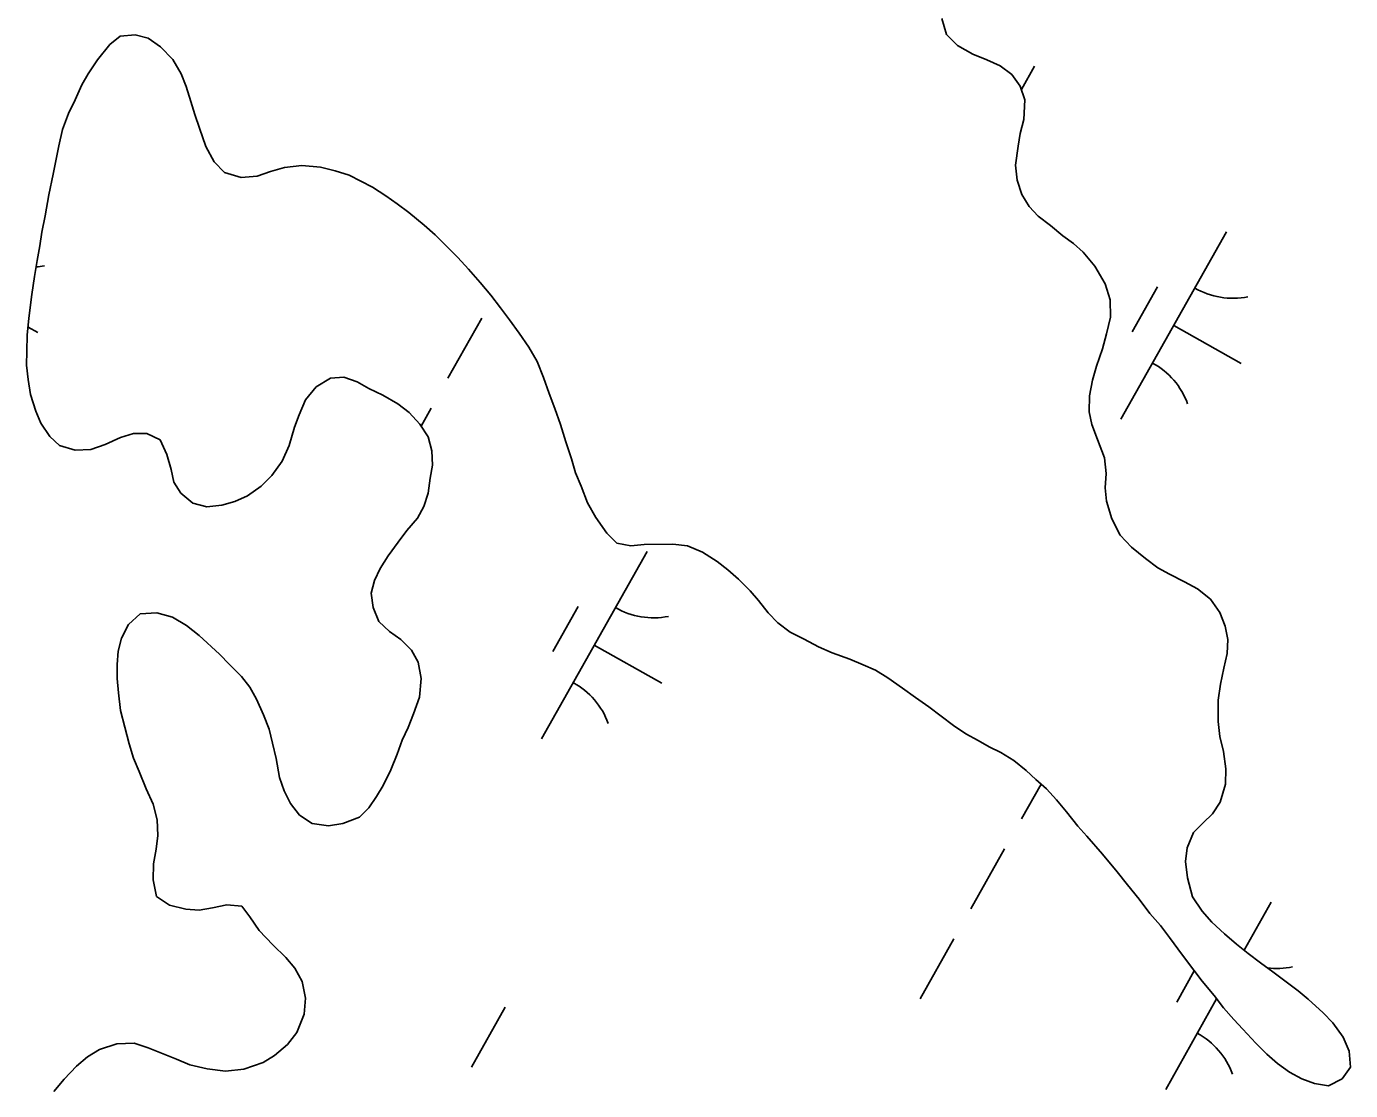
# Model space of a CAD drawing. Extents: x 3913936 to 3933962, y 195330 to 217741.
# Drawn here: x 3922534.5 to 3922842.1, y 206517.7 to 206765.1 of the extents above; entities that cross this region are included whole.
import ezdxf

# ---------------------------------------------------------------- set-up
doc = ezdxf.new("R2010")
doc.units = 0
doc.layers.add('V-WETL-SWMP', color=7, linetype='Continuous')

msp = doc.modelspace()

# ---------------------------------------------------------------- linework, layer by layer
at = {"layer": 'V-WETL-SWMP'}
for p, q in [((3922747.16, 206766.92), (3922748.23, 206763.18)), ((3922553.84, 206760.85), (3922551.03, 206757.33)), ((3922556.28, 206762.81), (3922553.84, 206760.85)), ((3922559.77, 206763.1), (3922556.28, 206762.81)), ((3922562.75, 206762.36), (3922559.77, 206763.1)), ((3922565.61, 206760.31), (3922562.75, 206762.36)), ((3922748.23, 206763.18), (3922750.83, 206760.62)), ((3922568.48, 206757.37), (3922565.61, 206760.31)), ((3922750.83, 206760.62), (3922754.34, 206758.59)), ((3922754.34, 206758.59), (3922757.59, 206757.33)), ((3922551.03, 206757.33), (3922548.86, 206754.08)), ((3922570.45, 206754.02), (3922568.48, 206757.37)), ((3922757.59, 206757.33), (3922760.7, 206755.93)), ((3922760.7, 206755.93), (3922763.44, 206753.89)), ((3922768.7, 206755.81), (3922765.66, 206750.4)), ((3922548.86, 206754.08), (3922547.34, 206751.48)), ((3922571.64, 206751.06), (3922570.45, 206754.02)), ((3922763.44, 206753.89), (3922765.4, 206751.2)), ((3922547.34, 206751.48), (3922545.82, 206747.98)), ((3922572.71, 206747.58), (3922571.64, 206751.06)), ((3922765.4, 206751.2), (3922766.46, 206747.97)), ((3922545.82, 206747.98), (3922544.3, 206744.86)), ((3922573.64, 206744.62), (3922572.71, 206747.58)), ((3922766.46, 206747.97), (3922766.25, 206743.45)), ((3922544.3, 206744.86), (3922542.91, 206741.1)), ((3922574.71, 206741.4), (3922573.64, 206744.62)), ((3922766.25, 206743.45), (3922765.37, 206740.21)), ((3922542.91, 206741.1), (3922542.04, 206737.34)), ((3922576.17, 206737.15), (3922574.71, 206741.4)), ((3922765.37, 206740.21), (3922764.88, 206737.23)), ((3922542.04, 206737.34), (3922541.3, 206733.85)), ((3922578.14, 206733.55), (3922576.17, 206737.15)), ((3922764.88, 206737.23), (3922764.28, 206732.83)), ((3922541.3, 206733.85), (3922540.68, 206730.74)), ((3922580.49, 206731.11), (3922578.14, 206733.55)), ((3922540.68, 206730.74), (3922539.69, 206725.95)), ((3922584.38, 206729.98), (3922580.49, 206731.11)), ((3922588.12, 206730.28), (3922584.38, 206729.98)), ((3922591.21, 206731.34), (3922588.12, 206730.28)), ((3922594.44, 206732.27), (3922591.21, 206731.34)), ((3922598.44, 206732.7), (3922594.44, 206732.27)), ((3922602.84, 206732.35), (3922598.44, 206732.7)), ((3922606.21, 206731.48), (3922602.84, 206732.35)), ((3922609.45, 206730.48), (3922606.21, 206731.48)), ((3922614.9, 206727.68), (3922609.45, 206730.48)), ((3922764.28, 206732.83), (3922764.7, 206729.34)), ((3922618.02, 206725.65), (3922614.9, 206727.68)), ((3922764.7, 206729.34), (3922765.76, 206725.99)), ((3922539.69, 206725.95), (3922538.83, 206721.03)), ((3922620.63, 206723.86), (3922618.02, 206725.65)), ((3922623.36, 206721.82), (3922620.63, 206723.86)), ((3922765.76, 206725.99), (3922767.47, 206723.17)), ((3922538.83, 206721.03), (3922538.09, 206717.27)), ((3922626.88, 206718.88), (3922623.36, 206721.82)), ((3922767.47, 206723.17), (3922769.56, 206720.99)), ((3922769.56, 206720.99), (3922772.42, 206718.82)), ((3922629.48, 206716.58), (3922626.88, 206718.88)), ((3922772.42, 206718.82), (3922775.29, 206716.39)), ((3922538.09, 206717.27), (3922537.61, 206714.04)), ((3922632.09, 206714.01), (3922629.48, 206716.58)), ((3922775.29, 206716.39), (3922777.76, 206714.6)), ((3922777.76, 206714.6), (3922779.98, 206712.55)), ((3922813.28, 206717.32), (3922788.77, 206673.74)), ((3922537.61, 206714.04), (3922536.99, 206710.67)), ((3922634.7, 206711.32), (3922632.09, 206714.01)), ((3922779.98, 206712.55), (3922782.72, 206709.35)), ((3922536.99, 206710.67), (3922536.38, 206706.92)), ((3922637.19, 206708.63), (3922634.7, 206711.32)), ((3922639.93, 206705.56), (3922637.19, 206708.63)), ((3922782.72, 206709.35), (3922785.09, 206705.23)), ((3922536.38, 206706.92), (3922535.77, 206702.77)), ((3922642.41, 206702.61), (3922639.93, 206705.56)), ((3922535.77, 206702.77), (3922535.05, 206697.21)), ((3922644.64, 206699.65), (3922642.41, 206702.61)), ((3922785.09, 206705.23), (3922786.29, 206701.5)), ((3922797.24, 206704.54), (3922791.36, 206694.08)), ((3922646.73, 206696.83), (3922644.64, 206699.65)), ((3922786.29, 206701.5), (3922786.33, 206697.49)), ((3922535.05, 206697.21), (3922534.7, 206693.33)), ((3922640.27, 206697.23), (3922632.43, 206683.28)), ((3922648.96, 206693.75), (3922646.73, 206696.83)), ((3922786.33, 206697.49), (3922785.46, 206693.6)), ((3922534.7, 206693.33), (3922534.6, 206689.58)), ((3922534.87, 206695.19), (3922537.12, 206693.93)), ((3922651.19, 206690.54), (3922648.96, 206693.75)), ((3922785.46, 206693.6), (3922784.46, 206690.11)), ((3922801.03, 206695.53), (3922816.72, 206686.71)), ((3922653.16, 206687.2), (3922651.19, 206690.54)), ((3922784.46, 206690.11), (3922783.07, 206686.08)), ((3922534.6, 206689.58), (3922534.5, 206686.35)), ((3922654.61, 206683.46), (3922653.16, 206687.2)), ((3922534.5, 206686.35), (3922534.92, 206682.99)), ((3922783.07, 206686.08), (3922782.2, 206682.85)), ((3922534.92, 206682.99), (3922535.47, 206679.5)), ((3922599.34, 206678.29), (3922601.77, 206681.29)), ((3922601.77, 206681.29), (3922605.11, 206683.26)), ((3922605.11, 206683.26), (3922608.21, 206683.54)), ((3922608.21, 206683.54), (3922611.32, 206682.41)), ((3922611.32, 206682.41), (3922614.05, 206680.89)), ((3922614.05, 206680.89), (3922617.29, 206679.36)), ((3922655.94, 206679.73), (3922654.61, 206683.46)), ((3922782.2, 206682.85), (3922781.45, 206679.22)), ((3922535.47, 206679.5), (3922536.67, 206675.64)), ((3922597.82, 206674.79), (3922599.34, 206678.29)), ((3922617.29, 206679.36), (3922620.8, 206677.33)), ((3922657.27, 206676.25), (3922655.94, 206679.73)), ((3922781.45, 206679.22), (3922781.36, 206675.47)), ((3922536.67, 206675.64), (3922537.86, 206672.8)), ((3922596.81, 206671.93), (3922597.82, 206674.79)), ((3922620.8, 206677.33), (3922623.41, 206675.29)), ((3922623.41, 206675.29), (3922625.89, 206672.59)), ((3922628.51, 206676.31), (3922626.18, 206672.16)), ((3922658.59, 206672.51), (3922657.27, 206676.25)), ((3922781.36, 206675.47), (3922782.03, 206672.5)), ((3922537.86, 206672.8), (3922539.96, 206669.72)), ((3922595.56, 206667.66), (3922596.81, 206671.93)), ((3922625.89, 206672.59), (3922627.86, 206669.64)), ((3922659.79, 206668.52), (3922658.59, 206672.51)), ((3922782.03, 206672.5), (3922783.36, 206669.02)), ((3922539.96, 206669.72), (3922542.18, 206667.67)), ((3922552.77, 206667.9), (3922556.38, 206669.49)), ((3922556.38, 206669.49), (3922559.34, 206670.42)), ((3922559.34, 206670.42), (3922562.44, 206670.45)), ((3922562.44, 206670.45), (3922565.56, 206668.93)), ((3922565.56, 206668.93), (3922567.14, 206665.58)), ((3922627.86, 206669.64), (3922628.66, 206666.42)), ((3922661.12, 206664.52), (3922659.79, 206668.52)), ((3922783.36, 206669.02), (3922784.95, 206664.77)), ((3922542.18, 206667.67), (3922545.81, 206666.55)), ((3922545.81, 206666.55), (3922549.42, 206666.71)), ((3922549.42, 206666.71), (3922552.77, 206667.9)), ((3922567.14, 206665.58), (3922568.08, 206662.1)), ((3922593.91, 206664.02), (3922595.56, 206667.66)), ((3922628.66, 206666.42), (3922628.82, 206663.06)), ((3922591.49, 206660.64), (3922593.91, 206664.02)), ((3922628.82, 206663.06), (3922628.33, 206660.08)), ((3922662.06, 206661.3), (3922661.12, 206664.52)), ((3922784.95, 206664.77), (3922785.37, 206661.16)), ((3922568.08, 206662.1), (3922568.75, 206659.13)), ((3922589.06, 206658.16), (3922591.49, 206660.64)), ((3922628.33, 206660.08), (3922627.85, 206656.58)), ((3922663.38, 206658.21), (3922662.06, 206661.3)), ((3922785.37, 206661.16), (3922785.15, 206657.8)), ((3922568.75, 206659.13), (3922570.33, 206656.56)), ((3922570.33, 206656.56), (3922573.19, 206654.26)), ((3922585.85, 206655.93), (3922589.06, 206658.16)), ((3922627.85, 206656.58), (3922626.84, 206653.47)), ((3922664.84, 206654.35), (3922663.38, 206658.21)), ((3922785.15, 206657.8), (3922785.43, 206654.7)), ((3922573.19, 206654.26), (3922576.43, 206653.39)), ((3922576.43, 206653.39), (3922579.92, 206653.81)), ((3922579.92, 206653.81), (3922582.89, 206654.61)), ((3922582.89, 206654.61), (3922585.85, 206655.93)), ((3922626.84, 206653.47), (3922625.32, 206650.74)), ((3922666.81, 206650.87), (3922664.84, 206654.35)), ((3922785.43, 206654.7), (3922786.63, 206650.57)), ((3922625.32, 206650.74), (3922622.89, 206647.88)), ((3922669.3, 206647.28), (3922666.81, 206650.87)), ((3922786.63, 206650.57), (3922788.61, 206646.84)), ((3922622.89, 206647.88), (3922620.85, 206645.14)), ((3922671.65, 206644.97), (3922669.3, 206647.28)), ((3922620.85, 206645.14), (3922618.55, 206642.02)), ((3922674.88, 206644.36), (3922671.65, 206644.97)), ((3922677.98, 206644.64), (3922674.88, 206644.36)), ((3922684.7, 206644.71), (3922677.98, 206644.64)), ((3922688.07, 206644.35), (3922684.7, 206644.71)), ((3922691.57, 206642.83), (3922688.07, 206644.35)), ((3922788.61, 206646.84), (3922791.22, 206644.02)), ((3922791.22, 206644.02), (3922794.48, 206641.34)), ((3922618.55, 206642.02), (3922616.64, 206639.03)), ((3922678.67, 206643.03), (3922654.17, 206599.45)), ((3922694.95, 206640.67), (3922691.57, 206642.83)), ((3922794.48, 206641.34), (3922797.34, 206639.17)), ((3922616.64, 206639.03), (3922615.37, 206636.3)), ((3922697.43, 206638.75), (3922694.95, 206640.67)), ((3922699.9, 206636.58), (3922697.43, 206638.75)), ((3922797.34, 206639.17), (3922800.07, 206637.77)), ((3922800.07, 206637.77), (3922803.57, 206635.99)), ((3922615.37, 206636.3), (3922614.62, 206633.32)), ((3922702.64, 206633.89), (3922699.9, 206636.58)), ((3922803.57, 206635.99), (3922806.56, 206634.34)), ((3922614.62, 206633.32), (3922615.04, 206629.97)), ((3922704.6, 206631.58), (3922702.64, 206633.89)), ((3922706.83, 206628.76), (3922704.6, 206631.58)), ((3922806.56, 206634.34), (3922809.56, 206631.92)), ((3922809.56, 206631.92), (3922811.78, 206628.83)), ((3922560.9, 206628.55), (3922558.21, 206626.07)), ((3922564.77, 206628.72), (3922560.9, 206628.55)), ((3922568.4, 206627.72), (3922564.77, 206628.72)), ((3922615.04, 206629.97), (3922616.37, 206626.75)), ((3922662.64, 206630.25), (3922656.76, 206619.79)), ((3922709.05, 206626.45), (3922706.83, 206628.76)), ((3922811.78, 206628.83), (3922812.98, 206625.61)), ((3922558.21, 206626.07), (3922556.56, 206622.83)), ((3922571.65, 206625.81), (3922568.4, 206627.72)), ((3922574.65, 206623.51), (3922571.65, 206625.81)), ((3922616.37, 206626.75), (3922618.84, 206624.44)), ((3922711.91, 206624.28), (3922709.05, 206626.45)), ((3922812.98, 206625.61), (3922813.65, 206622.52)), ((3922556.56, 206622.83), (3922555.81, 206619.85)), ((3922579.34, 206619.16), (3922574.65, 206623.51)), ((3922618.84, 206624.44), (3922621.45, 206622.53)), ((3922621.45, 206622.53), (3922623.92, 206620.1)), ((3922715.16, 206622.63), (3922711.91, 206624.28)), ((3922718.53, 206620.85), (3922715.16, 206622.63)), ((3922813.65, 206622.52), (3922813.43, 206619.28)), ((3922555.81, 206619.85), (3922555.58, 206616.74)), ((3922623.92, 206620.1), (3922625.5, 206617.27)), ((3922666.42, 206621.24), (3922682.11, 206612.42)), ((3922721.65, 206619.46), (3922718.53, 206620.85)), ((3922725.8, 206617.95), (3922721.65, 206619.46)), ((3922813.43, 206619.28), (3922812.68, 206615.92)), ((3922555.58, 206616.74), (3922555.61, 206613.51)), ((3922581.69, 206616.73), (3922579.34, 206619.16)), ((3922584.43, 206613.91), (3922581.69, 206616.73)), ((3922625.5, 206617.27), (3922626.18, 206613.52)), ((3922728.91, 206616.68), (3922725.8, 206617.95)), ((3922731.77, 206615.42), (3922728.91, 206616.68)), ((3922555.61, 206613.51), (3922555.9, 206610.15)), ((3922586.39, 206611.47), (3922584.43, 206613.91)), ((3922626.18, 206613.52), (3922625.84, 206609.13)), ((3922734.63, 206613.64), (3922731.77, 206615.42)), ((3922738.01, 206611.21), (3922734.63, 206613.64)), ((3922812.68, 206615.92), (3922811.94, 206612.16)), ((3922555.9, 206610.15), (3922556.32, 206606.02)), ((3922587.97, 206608.64), (3922586.39, 206611.47)), ((3922741.01, 206609.04), (3922738.01, 206611.21)), ((3922811.94, 206612.16), (3922811.33, 206608.41)), ((3922589.55, 206605.04), (3922587.97, 206608.64)), ((3922625.84, 206609.13), (3922624.45, 206605.24)), ((3922744.13, 206606.87), (3922741.01, 206609.04)), ((3922811.33, 206608.41), (3922811.38, 206603.5)), ((3922556.32, 206606.02), (3922558.34, 206598.28)), ((3922590.88, 206601.69), (3922589.55, 206605.04)), ((3922624.45, 206605.24), (3922623.19, 206602.12)), ((3922749.86, 206602.53), (3922744.13, 206606.87)), ((3922591.68, 206598.47), (3922590.88, 206601.69)), ((3922623.19, 206602.12), (3922621.79, 206599.14)), ((3922752.72, 206600.62), (3922749.86, 206602.53)), ((3922811.38, 206603.5), (3922811.79, 206600.01)), ((3922558.34, 206598.28), (3922559.4, 206594.93)), ((3922592.49, 206594.86), (3922591.68, 206598.47)), ((3922621.79, 206599.14), (3922620.66, 206595.89)), ((3922755.58, 206599.1), (3922752.72, 206600.62)), ((3922758.18, 206597.57), (3922755.58, 206599.1)), ((3922811.79, 206600.01), (3922812.6, 206596.53)), ((3922559.4, 206594.93), (3922560.72, 206591.84)), ((3922593.31, 206590.47), (3922592.49, 206594.86)), ((3922620.66, 206595.89), (3922619.14, 206592.26)), ((3922760.9, 206596.3), (3922758.18, 206597.57)), ((3922763.89, 206594.39), (3922760.9, 206596.3)), ((3922812.6, 206596.53), (3922813.16, 206592.52)), ((3922560.72, 206591.84), (3922562.31, 206587.85)), ((3922619.14, 206592.26), (3922617.37, 206588.62)), ((3922766.76, 206592.09), (3922763.89, 206594.39)), ((3922768.98, 206590.04), (3922766.76, 206592.09)), ((3922813.16, 206592.52), (3922813.06, 206588.91)), ((3922594.37, 206587.38), (3922593.31, 206590.47)), ((3922617.37, 206588.62), (3922615.84, 206586.03)), ((3922770.22, 206588.95), (3922765.66, 206580.85)), ((3922771.45, 206587.87), (3922768.98, 206590.04)), ((3922813.06, 206588.91), (3922811.81, 206584.76)), ((3922562.31, 206587.85), (3922563.9, 206584.25)), ((3922595.82, 206584.42), (3922594.37, 206587.38)), ((3922615.84, 206586.03), (3922614.06, 206583.42)), ((3922773.8, 206585.31), (3922771.45, 206587.87)), ((3922563.9, 206584.25), (3922564.83, 206580.64)), ((3922597.91, 206581.72), (3922595.82, 206584.42)), ((3922614.06, 206583.42), (3922611.88, 206581.21)), ((3922776.16, 206582.48), (3922773.8, 206585.31)), ((3922778.77, 206579.15), (3922776.16, 206582.48)), ((3922811.81, 206584.76), (3922810.02, 206582.02)), ((3922564.83, 206580.64), (3922565, 206577.02)), ((3922600.91, 206579.81), (3922597.91, 206581.72)), ((3922604.66, 206579.2), (3922600.91, 206579.81)), ((3922608.02, 206579.75), (3922604.66, 206579.2)), ((3922611.88, 206581.21), (3922608.02, 206579.75)), ((3922807.85, 206579.94), (3922805.67, 206577.72)), ((3922810.02, 206582.02), (3922807.85, 206579.94)), ((3922565, 206577.02), (3922564.64, 206573.78)), ((3922780.86, 206576.84), (3922778.77, 206579.15)), ((3922784.52, 206572.61), (3922780.86, 206576.84)), ((3922805.67, 206577.72), (3922804.15, 206574.09)), ((3922564.64, 206573.78), (3922564.02, 206570.42)), ((3922761.74, 206573.88), (3922753.9, 206559.93)), ((3922804.15, 206574.09), (3922803.79, 206570.98)), ((3922564.02, 206570.42), (3922563.93, 206566.67)), ((3922787.92, 206568.51), (3922784.52, 206572.61)), ((3922803.79, 206570.98), (3922804.22, 206567.11)), ((3922790.27, 206565.55), (3922787.92, 206568.51)), ((3922804.22, 206567.11), (3922805.42, 206562.72)), ((3922563.93, 206566.67), (3922564.74, 206562.8)), ((3922793.02, 206562.22), (3922790.27, 206565.55)), ((3922564.74, 206562.8), (3922567.73, 206560.76)), ((3922577.69, 206560.21), (3922581.05, 206560.88)), ((3922581.05, 206560.88), (3922584.54, 206560.53)), ((3922795.51, 206558.88), (3922793.02, 206562.22)), ((3922805.42, 206562.72), (3922807.65, 206559.38)), ((3922823.67, 206561.52), (3922817.37, 206550.31)), ((3922567.73, 206560.76), (3922571.49, 206559.89)), ((3922571.49, 206559.89), (3922574.6, 206559.66)), ((3922574.6, 206559.66), (3922577.69, 206560.21)), ((3922584.54, 206560.53), (3922586.37, 206558.09)), ((3922586.37, 206558.09), (3922588.6, 206554.88)), ((3922797.99, 206556.06), (3922795.51, 206558.88)), ((3922807.65, 206559.38), (3922809.87, 206556.82)), ((3922588.6, 206554.88), (3922591.73, 206551.55)), ((3922800.08, 206553.24), (3922797.99, 206556.06)), ((3922809.87, 206556.82), (3922812.87, 206554.13)), ((3922749.98, 206552.96), (3922742.14, 206539.01)), ((3922803.09, 206549.13), (3922800.08, 206553.24)), ((3922812.87, 206554.13), (3922815.61, 206551.7)), ((3922815.61, 206551.7), (3922818.34, 206549.53)), ((3922591.73, 206551.55), (3922594.73, 206548.6)), ((3922594.73, 206548.6), (3922596.83, 206546.17)), ((3922805.71, 206545.66), (3922803.09, 206549.13)), ((3922818.34, 206549.53), (3922821.21, 206547.36)), ((3922596.83, 206546.17), (3922598.53, 206543.08)), ((3922805.82, 206545.52), (3922801.75, 206538.28)), ((3922807.67, 206543.1), (3922805.71, 206545.66)), ((3922821.21, 206547.36), (3922824.07, 206545.32)), ((3922598.53, 206543.08), (3922599.35, 206539.21)), ((3922810.42, 206539.76), (3922807.67, 206543.1)), ((3922824.07, 206545.32), (3922826.54, 206543.4)), ((3922826.54, 206543.4), (3922829.93, 206540.85)), ((3922812.64, 206536.94), (3922810.42, 206539.76)), ((3922829.93, 206540.85), (3922832.27, 206538.93)), ((3922599.35, 206539.21), (3922598.99, 206535.46)), ((3922645.73, 206537.05), (3922637.89, 206523.1)), ((3922811.01, 206539.01), (3922799.17, 206517.94)), ((3922815, 206534.25), (3922812.64, 206536.94)), ((3922832.27, 206538.93), (3922835.79, 206535.73)), ((3922598.99, 206535.46), (3922597.35, 206531.18)), ((3922817.08, 206531.94), (3922815, 206534.25)), ((3922835.79, 206535.73), (3922838.01, 206533.43)), ((3922838.01, 206533.43), (3922840.37, 206530.09)), ((3922597.35, 206531.18), (3922595.18, 206528.44)), ((3922820.09, 206528.74), (3922817.08, 206531.94)), ((3922840.37, 206530.09), (3922841.82, 206526.87)), ((3922551.5, 206527.26), (3922548.68, 206525.55)), ((3922555.5, 206528.59), (3922551.5, 206527.26)), ((3922559.5, 206528.75), (3922555.5, 206528.59)), ((3922562.75, 206527.62), (3922559.5, 206528.75)), ((3922565.86, 206526.36), (3922562.75, 206527.62)), ((3922595.18, 206528.44), (3922592.1, 206525.83)), ((3922822.7, 206526.18), (3922820.09, 206528.74)), ((3922548.68, 206525.55), (3922546.11, 206523.33)), ((3922569.36, 206524.97), (3922565.86, 206526.36)), ((3922572.48, 206523.71), (3922569.36, 206524.97)), ((3922589.53, 206524.25), (3922585.02, 206522.66)), ((3922592.1, 206525.83), (3922589.53, 206524.25)), ((3922825.17, 206524), (3922822.7, 206526.18)), ((3922827.91, 206521.96), (3922825.17, 206524)), ((3922841.82, 206526.87), (3922842.12, 206523.12)), ((3922546.11, 206523.33), (3922543.29, 206520.33)), ((3922576.49, 206522.71), (3922572.48, 206523.71)), ((3922580.76, 206522.23), (3922576.49, 206522.71)), ((3922585.02, 206522.66), (3922580.76, 206522.23)), ((3922830.77, 206520.43), (3922827.91, 206521.96)), ((3922842.12, 206523.12), (3922840.2, 206520.39)), ((3922543.29, 206520.33), (3922540.87, 206517.46)), ((3922833.75, 206519.3), (3922830.77, 206520.43)), ((3922836.98, 206518.81), (3922833.75, 206519.3)), ((3922840.2, 206520.39), (3922836.98, 206518.81))]:
    msp.add_line(p, q, dxfattribs=at)
for centre, start, end in [((3922535.17, 206726.71), 275.1393, 281.4297), ((3922814.77, 206719.49), 239.8861, 281.4297), ((3922787.7, 206671.34), 19.8861, 61.4297), ((3922680.16, 206645.2), 239.8861, 281.4297), ((3922653.09, 206597.05), 19.8861, 61.4297), ((3922825.16, 206563.69), 262.2645, 281.4297), ((3922798.09, 206515.54), 19.8861, 61.4297)]:
    msp.add_arc(centre, 17.62, start, end, dxfattribs=at)

doc.saveas('drawing.dxf')
